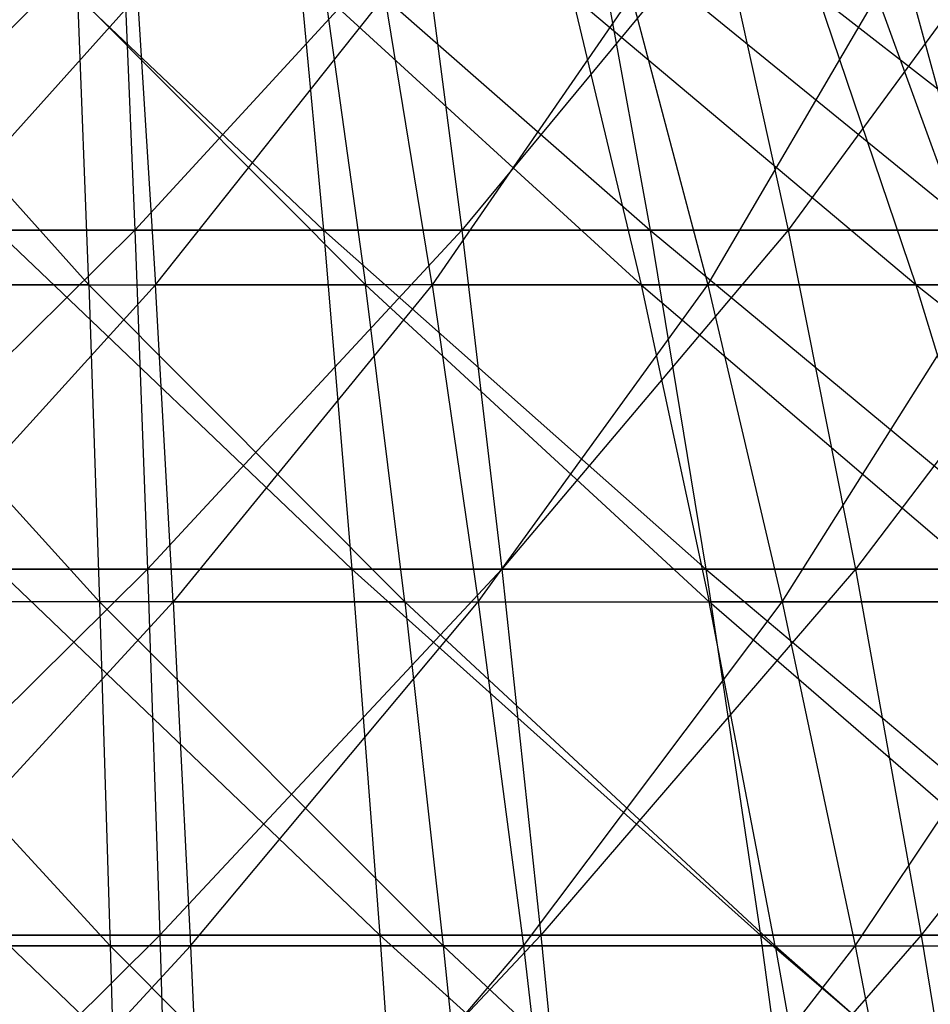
# Model space of a CAD drawing. Extents: x -125 to 125, y -143 to 0.
# Tile 304 of 406: x 0.12 to 3.25, y -31.79 to -28.41. Entities that reach past the tile are written whole.
import ezdxf

# ---------------------------------------------------------------- set-up
doc = ezdxf.new("R2010")
doc.units = 0
doc.header["$LTSCALE"] = 25.4
doc.layers.get('0').update_dxf_attribs({"linetype": 'CONTINUOUS'})

# ---------------------------------------------------------------- blocks, each defined once
blk = doc.blocks.new('NL2500027000_STL_3')
at = {"color": 0}
for p, q in [((0.4748, -28.0583, -24.3869), (-0.6054, -29.1279, -26.659)), ((0.4748, -28.0583, -24.3869), (-0.6054, -29.1279, -26.659)), ((0.0395, -28.0583, 24.3915), (1.1673, -29.1279, 26.6403)), ((0.0395, -28.0583, 24.3915), (1.1673, -29.1279, 26.6403)), ((0.4748, -28.0583, -24.3869), (0.519, -29.1279, -26.6608)), ((0.4748, -28.0583, -24.3869), (0.519, -29.1279, -26.6608)), ((1.5024, -28.0583, -24.3452), (0.519, -29.1279, -26.6608)), ((1.5024, -28.0583, -24.3452), (0.519, -29.1279, -26.6608)), ((1.0677, -28.0583, 24.3681), (2.2893, -29.1279, 26.5674)), ((1.0677, -28.0583, 24.3681), (2.2893, -29.1279, 26.5674)), ((1.0677, -28.0583, 24.3681), (1.1673, -29.1279, 26.6403)), ((1.0677, -28.0583, 24.3681), (1.1673, -29.1279, 26.6403)), ((1.5024, -28.0583, -24.3452), (1.6425, -29.1279, -26.6152)), ((1.5024, -28.0583, -24.3452), (1.6425, -29.1279, -26.6152)), ((2.5274, -28.0583, -24.2602), (1.6425, -29.1279, -26.6152)), ((2.5274, -28.0583, -24.2602), (1.6425, -29.1279, -26.6152)), ((2.094, -28.0583, 24.3015), (3.4073, -29.1279, 26.4473)), ((2.094, -28.0583, 24.3015), (3.4073, -29.1279, 26.4473)), ((2.094, -28.0583, 24.3015), (2.2893, -29.1279, 26.5674)), ((2.094, -28.0583, 24.3015), (2.2893, -29.1279, 26.5674)), ((2.5274, -28.0583, -24.2602), (2.763, -29.1279, -26.5223)), ((2.5274, -28.0583, -24.2602), (2.763, -29.1279, -26.5223)), ((3.5479, -28.0583, -24.1321), (2.763, -29.1279, -26.5223)), ((3.5479, -28.0583, -24.1321), (2.763, -29.1279, -26.5223)), ((3.1166, -28.0583, 24.1916), (3.4073, -29.1279, 26.4473)), ((3.1166, -28.0583, 24.1916), (3.4073, -29.1279, 26.4473)), ((-0.5281, -28.3239, 19.4968), (0.3607, -29.3158, 21.7899)), ((-0.5281, -28.3239, 19.4968), (0.3607, -29.3158, 21.7899)), ((0.5281, -28.3239, -19.4968), (-0.3607, -29.3158, -21.7899)), ((0.5281, -28.3239, -19.4968), (-0.3607, -29.3158, -21.7899)), ((1.3109, -29.3158, 21.7535), (0.3229, -28.3239, 19.5013)), ((0.3607, -29.3158, 21.7899), (0.3229, -28.3239, 19.5013)), ((1.3109, -29.3158, 21.7535), (0.3229, -28.3239, 19.5013)), ((0.3607, -29.3158, 21.7899), (0.3229, -28.3239, 19.5013)), ((0.5281, -28.3239, -19.4968), (0.5901, -29.3158, -21.7849)), ((0.5281, -28.3239, -19.4968), (0.5901, -29.3158, -21.7849)), ((0.5901, -29.3158, -21.7849), (1.378, -28.3239, -19.4552)), ((0.5901, -29.3158, -21.7849), (1.378, -28.3239, -19.4552)), ((1.1732, -28.3239, 19.4686), (1.3109, -29.3158, 21.7535)), ((1.1732, -28.3239, 19.4686), (1.3109, -29.3158, 21.7535)), ((1.1732, -28.3239, 19.4686), (2.2585, -29.3158, 21.6756)), ((1.1732, -28.3239, 19.4686), (2.2585, -29.3158, 21.6756)), ((1.5398, -29.3158, -21.7385), (1.378, -28.3239, -19.4552)), ((1.5398, -29.3158, -21.7385), (1.378, -28.3239, -19.4552)), ((2.2253, -28.3239, -19.3766), (1.5398, -29.3158, -21.7385)), ((2.2253, -28.3239, -19.3766), (1.5398, -29.3158, -21.7385)), ((3.2018, -29.3158, 21.5564), (2.0213, -28.3239, 19.3989)), ((2.0213, -28.3239, 19.3989), (2.2585, -29.3158, 21.6756)), ((2.0213, -28.3239, 19.3989), (2.2585, -29.3158, 21.6756)), ((3.2018, -29.3158, 21.5564), (2.0213, -28.3239, 19.3989)), ((2.2253, -28.3239, -19.3766), (2.4865, -29.3158, -21.6506)), ((2.2253, -28.3239, -19.3766), (2.4865, -29.3158, -21.6506)), ((2.4865, -29.3158, -21.6506), (3.0684, -28.3239, -19.2611)), ((2.4865, -29.3158, -21.6506), (3.0684, -28.3239, -19.2611)), ((4.139, -29.3158, 21.3963), (2.8655, -28.3239, 19.2923)), ((2.8655, -28.3239, 19.2923), (3.2018, -29.3158, 21.5564)), ((2.8655, -28.3239, 19.2923), (3.2018, -29.3158, 21.5564)), ((4.139, -29.3158, 21.3963), (2.8655, -28.3239, 19.2923)), ((3.0684, -28.3239, -19.2611), (3.4285, -29.3158, -21.5215)), ((3.0684, -28.3239, -19.2611), (3.4285, -29.3158, -21.5215)), ((0.519, -29.1279, -26.6608), (-0.6559, -30.2918, -28.886)), ((0.519, -29.1279, -26.6608), (-0.6559, -30.2918, -28.886)), ((0.519, -29.1279, -26.6608), (-0.6054, -29.1279, -26.659)), ((0.519, -29.1279, -26.6608), (-0.6054, -29.1279, -26.659)), ((0.0432, -29.1279, 26.6658), (1.1673, -29.1279, 26.6403)), ((0.0432, -29.1279, 26.6658), (1.1673, -29.1279, 26.6403)), ((0.0432, -29.1279, 26.6658), (1.2648, -30.2918, 28.8657)), ((0.0432, -29.1279, 26.6658), (1.2648, -30.2918, 28.8657)), ((1.6425, -29.1279, -26.6152), (0.519, -29.1279, -26.6608)), ((0.519, -29.1279, -26.6608), (0.5624, -30.2918, -28.888)), ((0.519, -29.1279, -26.6608), (0.5624, -30.2918, -28.888)), ((1.6425, -29.1279, -26.6152), (0.519, -29.1279, -26.6608)), ((1.6425, -29.1279, -26.6152), (0.5624, -30.2918, -28.888)), ((1.6425, -29.1279, -26.6152), (0.5624, -30.2918, -28.888)), ((1.1673, -29.1279, 26.6403), (2.2893, -29.1279, 26.5674)), ((1.1673, -29.1279, 26.6403), (2.2893, -29.1279, 26.5674)), ((1.1673, -29.1279, 26.6403), (2.4805, -30.2918, 28.7868)), ((1.1673, -29.1279, 26.6403), (2.4805, -30.2918, 28.7868)), ((1.1673, -29.1279, 26.6403), (1.2648, -30.2918, 28.8657)), ((1.1673, -29.1279, 26.6403), (1.2648, -30.2918, 28.8657)), ((2.763, -29.1279, -26.5223), (1.6425, -29.1279, -26.6152)), ((1.6425, -29.1279, -26.6152), (1.7797, -30.2918, -28.8386)), ((1.6425, -29.1279, -26.6152), (1.7797, -30.2918, -28.8386)), ((2.763, -29.1279, -26.5223), (1.6425, -29.1279, -26.6152)), ((2.763, -29.1279, -26.5223), (1.7797, -30.2918, -28.8386)), ((2.763, -29.1279, -26.5223), (1.7797, -30.2918, -28.8386)), ((2.2893, -29.1279, 26.5674), (3.4073, -29.1279, 26.4473)), ((2.2893, -29.1279, 26.5674), (3.4073, -29.1279, 26.4473)), ((2.2893, -29.1279, 26.5674), (3.6919, -30.2918, 28.6566)), ((2.2893, -29.1279, 26.5674), (3.6919, -30.2918, 28.6566)), ((2.2893, -29.1279, 26.5674), (2.4805, -30.2918, 28.7868)), ((2.2893, -29.1279, 26.5674), (2.4805, -30.2918, 28.7868)), ((3.8787, -29.1279, -26.3823), (2.763, -29.1279, -26.5223)), ((2.763, -29.1279, -26.5223), (2.9939, -30.2918, -28.7379)), ((2.763, -29.1279, -26.5223), (2.9939, -30.2918, -28.7379)), ((3.8787, -29.1279, -26.3823), (2.763, -29.1279, -26.5223)), ((3.8787, -29.1279, -26.3823), (2.9939, -30.2918, -28.7379)), ((3.8787, -29.1279, -26.3823), (2.9939, -30.2918, -28.7379)), ((0.3607, -29.3158, 21.7899), (-0.5901, -29.3158, 21.7849)), ((0.3607, -29.3158, 21.7899), (-0.5901, -29.3158, 21.7849)), ((0.3979, -30.4036, 24.0346), (-0.5901, -29.3158, 21.7849)), ((0.3979, -30.4036, 24.0346), (-0.5901, -29.3158, 21.7849)), ((-0.3979, -30.4036, -24.0346), (0.5901, -29.3158, -21.7849)), ((-0.3979, -30.4036, -24.0346), (0.5901, -29.3158, -21.7849)), ((-0.3607, -29.3158, -21.7899), (0.5901, -29.3158, -21.7849)), ((-0.3607, -29.3158, -21.7899), (0.5901, -29.3158, -21.7849)), ((0.3607, -29.3158, 21.7899), (0.3979, -30.4036, 24.0346)), ((0.3607, -29.3158, 21.7899), (0.3979, -30.4036, 24.0346)), ((0.3607, -29.3158, 21.7899), (1.4459, -30.4036, 23.9944)), ((0.3607, -29.3158, 21.7899), (1.4459, -30.4036, 23.9944)), ((0.3607, -29.3158, 21.7899), (1.3109, -29.3158, 21.7535)), ((0.3607, -29.3158, 21.7899), (1.3109, -29.3158, 21.7535)), ((0.6509, -30.4036, -24.0291), (0.5901, -29.3158, -21.7849)), ((0.6509, -30.4036, -24.0291), (0.5901, -29.3158, -21.7849)), ((1.5398, -29.3158, -21.7385), (0.5901, -29.3158, -21.7849)), ((1.5398, -29.3158, -21.7385), (0.5901, -29.3158, -21.7849)), ((1.5398, -29.3158, -21.7385), (0.6509, -30.4036, -24.0291)), ((1.5398, -29.3158, -21.7385), (0.6509, -30.4036, -24.0291)), ((2.2585, -29.3158, 21.6756), (1.3109, -29.3158, 21.7535)), ((2.2585, -29.3158, 21.6756), (1.3109, -29.3158, 21.7535)), ((2.4911, -30.4036, 23.9085), (1.3109, -29.3158, 21.7535)), ((1.4459, -30.4036, 23.9944), (1.3109, -29.3158, 21.7535)), ((2.4911, -30.4036, 23.9085), (1.3109, -29.3158, 21.7535)), ((1.4459, -30.4036, 23.9944), (1.3109, -29.3158, 21.7535)), ((1.5398, -29.3158, -21.7385), (2.4865, -29.3158, -21.6506)), ((1.5398, -29.3158, -21.7385), (2.4865, -29.3158, -21.6506)), ((1.5398, -29.3158, -21.7385), (1.6984, -30.4036, -23.9778)), ((1.5398, -29.3158, -21.7385), (1.6984, -30.4036, -23.9778)), ((1.6984, -30.4036, -23.9778), (2.4865, -29.3158, -21.6506)), ((1.6984, -30.4036, -23.9778), (2.4865, -29.3158, -21.6506)), ((2.2585, -29.3158, 21.6756), (2.4911, -30.4036, 23.9085)), ((2.2585, -29.3158, 21.6756), (2.4911, -30.4036, 23.9085)), ((2.2585, -29.3158, 21.6756), (3.5316, -30.4036, 23.7771)), ((3.2018, -29.3158, 21.5564), (2.2585, -29.3158, 21.6756)), ((3.2018, -29.3158, 21.5564), (2.2585, -29.3158, 21.6756)), ((2.2585, -29.3158, 21.6756), (3.5316, -30.4036, 23.7771)), ((2.4865, -29.3158, -21.6506), (3.4285, -29.3158, -21.5215)), ((2.4865, -29.3158, -21.6506), (3.4285, -29.3158, -21.5215)), ((2.4865, -29.3158, -21.6506), (2.7427, -30.4036, -23.8809)), ((2.4865, -29.3158, -21.6506), (2.7427, -30.4036, -23.8809)), ((2.7427, -30.4036, -23.8809), (3.4285, -29.3158, -21.5215)), ((2.7427, -30.4036, -23.8809), (3.4285, -29.3158, -21.5215)), ((4.139, -29.3158, 21.3963), (3.2018, -29.3158, 21.5564)), ((4.139, -29.3158, 21.3963), (3.2018, -29.3158, 21.5564)), ((4.5654, -30.4036, 23.6004), (3.2018, -29.3158, 21.5564)), ((3.2018, -29.3158, 21.5564), (3.5316, -30.4036, 23.7771)), ((3.2018, -29.3158, 21.5564), (3.5316, -30.4036, 23.7771)), ((4.5654, -30.4036, 23.6004), (3.2018, -29.3158, 21.5564)), ((0.5624, -30.2918, -28.888), (-0.7053, -31.548, -31.0623)), ((0.5624, -30.2918, -28.888), (-0.7053, -31.548, -31.0623)), ((0.5624, -30.2918, -28.888), (-0.6559, -30.2918, -28.886)), ((0.5624, -30.2918, -28.888), (-0.6559, -30.2918, -28.886)), ((0.0468, -30.2918, 28.8934), (1.2648, -30.2918, 28.8657)), ((0.0468, -30.2918, 28.8934), (1.2648, -30.2918, 28.8657)), ((0.0468, -30.2918, 28.8934), (1.3601, -31.548, 31.0405)), ((0.0468, -30.2918, 28.8934), (1.3601, -31.548, 31.0405)), ((1.7797, -30.2918, -28.8386), (0.5624, -30.2918, -28.888)), ((0.5624, -30.2918, -28.888), (0.6048, -31.548, -31.0644)), ((0.5624, -30.2918, -28.888), (0.6048, -31.548, -31.0644)), ((1.7797, -30.2918, -28.8386), (0.5624, -30.2918, -28.888)), ((1.7797, -30.2918, -28.8386), (0.6048, -31.548, -31.0644)), ((1.7797, -30.2918, -28.8386), (0.6048, -31.548, -31.0644)), ((1.2648, -30.2918, 28.8657), (2.4805, -30.2918, 28.7868)), ((1.2648, -30.2918, 28.8657), (2.4805, -30.2918, 28.7868)), ((1.2648, -30.2918, 28.8657), (2.6674, -31.548, 30.9556)), ((1.2648, -30.2918, 28.8657), (2.6674, -31.548, 30.9556)), ((1.2648, -30.2918, 28.8657), (1.3601, -31.548, 31.0405)), ((1.2648, -30.2918, 28.8657), (1.3601, -31.548, 31.0405)), ((2.9939, -30.2918, -28.7379), (1.7797, -30.2918, -28.8386)), ((1.7797, -30.2918, -28.8386), (1.9138, -31.548, -31.0113)), ((1.7797, -30.2918, -28.8386), (1.9138, -31.548, -31.0113)), ((2.9939, -30.2918, -28.7379), (1.7797, -30.2918, -28.8386)), ((2.9939, -30.2918, -28.7379), (1.9138, -31.548, -31.0113)), ((2.9939, -30.2918, -28.7379), (1.9138, -31.548, -31.0113)), ((2.4805, -30.2918, 28.7868), (3.6919, -30.2918, 28.6566)), ((2.4805, -30.2918, 28.7868), (3.6919, -30.2918, 28.6566)), ((2.4805, -30.2918, 28.7868), (3.97, -31.548, 30.8156)), ((2.4805, -30.2918, 28.7868), (3.97, -31.548, 30.8156)), ((2.4805, -30.2918, 28.7868), (2.6674, -31.548, 30.9556)), ((2.4805, -30.2918, 28.7868), (2.6674, -31.548, 30.9556)), ((4.2027, -30.2918, -28.5862), (2.9939, -30.2918, -28.7379)), ((2.9939, -30.2918, -28.7379), (3.2194, -31.548, -30.9031)), ((2.9939, -30.2918, -28.7379), (3.2194, -31.548, -30.9031)), ((4.2027, -30.2918, -28.5862), (2.9939, -30.2918, -28.7379)), ((4.2027, -30.2918, -28.5862), (3.2194, -31.548, -30.9031)), ((4.2027, -30.2918, -28.5862), (3.2194, -31.548, -30.9031)), ((0.3979, -30.4036, 24.0346), (-0.6509, -30.4036, 24.0291)), ((0.3979, -30.4036, 24.0346), (-0.6509, -30.4036, 24.0291)), ((0.4343, -31.5853, 26.2313), (-0.6509, -30.4036, 24.0291)), ((0.4343, -31.5853, 26.2313), (-0.6509, -30.4036, 24.0291)), ((0.6509, -30.4036, -24.0291), (-0.4343, -31.5853, -26.2313)), ((0.6509, -30.4036, -24.0291), (-0.4343, -31.5853, -26.2313)), ((0.6509, -30.4036, -24.0291), (-0.3979, -30.4036, -24.0346)), ((0.6509, -30.4036, -24.0291), (-0.3979, -30.4036, -24.0346)), ((1.4459, -30.4036, 23.9944), (0.3979, -30.4036, 24.0346)), ((1.4459, -30.4036, 23.9944), (0.3979, -30.4036, 24.0346)), ((1.5781, -31.5853, 26.1874), (0.3979, -30.4036, 24.0346)), ((0.3979, -30.4036, 24.0346), (0.4343, -31.5853, 26.2313)), ((0.3979, -30.4036, 24.0346), (0.4343, -31.5853, 26.2313)), ((1.5781, -31.5853, 26.1874), (0.3979, -30.4036, 24.0346)), ((0.6509, -30.4036, -24.0291), (1.6984, -30.4036, -23.9778)), ((0.6509, -30.4036, -24.0291), (1.6984, -30.4036, -23.9778)), ((0.6509, -30.4036, -24.0291), (0.7103, -31.5853, -26.2253)), ((0.6509, -30.4036, -24.0291), (0.7103, -31.5853, -26.2253)), ((0.7103, -31.5853, -26.2253), (1.6984, -30.4036, -23.9778)), ((0.7103, -31.5853, -26.2253), (1.6984, -30.4036, -23.9778)), ((1.4459, -30.4036, 23.9944), (1.5781, -31.5853, 26.1874)), ((1.4459, -30.4036, 23.9944), (1.5781, -31.5853, 26.1874)), ((1.4459, -30.4036, 23.9944), (2.7188, -31.5853, 26.0937)), ((1.4459, -30.4036, 23.9944), (2.7188, -31.5853, 26.0937)), ((1.4459, -30.4036, 23.9944), (2.4911, -30.4036, 23.9085)), ((1.4459, -30.4036, 23.9944), (2.4911, -30.4036, 23.9085)), ((1.6984, -30.4036, -23.9778), (2.7427, -30.4036, -23.8809)), ((1.6984, -30.4036, -23.9778), (2.7427, -30.4036, -23.8809)), ((1.6984, -30.4036, -23.9778), (1.8536, -31.5853, -26.1694)), ((1.6984, -30.4036, -23.9778), (1.8536, -31.5853, -26.1694)), ((1.8536, -31.5853, -26.1694), (2.7427, -30.4036, -23.8809)), ((1.8536, -31.5853, -26.1694), (2.7427, -30.4036, -23.8809)), ((3.5316, -30.4036, 23.7771), (2.4911, -30.4036, 23.9085)), ((3.5316, -30.4036, 23.7771), (2.4911, -30.4036, 23.9085)), ((3.8544, -31.5853, 25.9502), (2.4911, -30.4036, 23.9085)), ((2.7188, -31.5853, 26.0937), (2.4911, -30.4036, 23.9085)), ((3.8544, -31.5853, 25.9502), (2.4911, -30.4036, 23.9085)), ((2.7188, -31.5853, 26.0937), (2.4911, -30.4036, 23.9085)), ((2.7427, -30.4036, -23.8809), (3.7817, -30.4036, -23.7386)), ((2.7427, -30.4036, -23.8809), (3.7817, -30.4036, -23.7386)), ((2.7427, -30.4036, -23.8809), (2.9933, -31.5853, -26.0636)), ((2.7427, -30.4036, -23.8809), (2.9933, -31.5853, -26.0636)), ((2.9933, -31.5853, -26.0636), (3.7817, -30.4036, -23.7386)), ((2.9933, -31.5853, -26.0636), (3.7817, -30.4036, -23.7386)), ((0.6048, -31.548, -31.0644), (-0.7535, -32.8942, -33.1841)), ((0.6048, -31.548, -31.0644), (-0.7535, -32.8942, -33.1841)), ((0.6048, -31.548, -31.0644), (-0.7053, -31.548, -31.0623)), ((0.6048, -31.548, -31.0644), (-0.7053, -31.548, -31.0623)), ((0.0503, -31.548, 31.0703), (1.3601, -31.548, 31.0405)), ((0.0503, -31.548, 31.0703), (1.3601, -31.548, 31.0405)), ((0.0503, -31.548, 31.0703), (1.453, -32.8942, 33.1608)), ((0.0503, -31.548, 31.0703), (1.453, -32.8942, 33.1608)), ((1.9138, -31.548, -31.0113), (0.6048, -31.548, -31.0644)), ((0.6048, -31.548, -31.0644), (0.6461, -32.8942, -33.1864)), ((0.6048, -31.548, -31.0644), (0.6461, -32.8942, -33.1864)), ((1.9138, -31.548, -31.0113), (0.6048, -31.548, -31.0644)), ((1.9138, -31.548, -31.0113), (0.6461, -32.8942, -33.1864)), ((1.9138, -31.548, -31.0113), (0.6461, -32.8942, -33.1864)), ((1.3601, -31.548, 31.0405), (2.6674, -31.548, 30.9556)), ((1.3601, -31.548, 31.0405), (2.6674, -31.548, 30.9556)), ((1.3601, -31.548, 31.0405), (2.8496, -32.8942, 33.0701)), ((1.3601, -31.548, 31.0405), (2.8496, -32.8942, 33.0701)), ((1.3601, -31.548, 31.0405), (1.453, -32.8942, 33.1608)), ((1.3601, -31.548, 31.0405), (1.453, -32.8942, 33.1608)), ((3.2194, -31.548, -30.9031), (1.9138, -31.548, -31.0113)), ((1.9138, -31.548, -31.0113), (2.0445, -32.8942, -33.1296)), ((1.9138, -31.548, -31.0113), (2.0445, -32.8942, -33.1296)), ((3.2194, -31.548, -30.9031), (1.9138, -31.548, -31.0113)), ((3.2194, -31.548, -30.9031), (2.0445, -32.8942, -33.1296)), ((3.2194, -31.548, -30.9031), (2.0445, -32.8942, -33.1296)), ((2.6674, -31.548, 30.9556), (3.97, -31.548, 30.8156)), ((2.6674, -31.548, 30.9556), (3.97, -31.548, 30.8156)), ((2.6674, -31.548, 30.9556), (4.2412, -32.8942, 32.9206)), ((2.6674, -31.548, 30.9556), (4.2412, -32.8942, 32.9206)), ((2.6674, -31.548, 30.9556), (2.8496, -32.8942, 33.0701)), ((2.6674, -31.548, 30.9556), (2.8496, -32.8942, 33.0701)), ((4.5193, -31.548, -30.7399), (3.2194, -31.548, -30.9031)), ((3.2194, -31.548, -30.9031), (3.4393, -32.8942, -33.014)), ((3.2194, -31.548, -30.9031), (3.4393, -32.8942, -33.014)), ((4.5193, -31.548, -30.7399), (3.2194, -31.548, -30.9031)), ((0.4343, -31.5853, 26.2313), (-0.7103, -31.5853, 26.2253)), ((0.4343, -31.5853, 26.2313), (-0.7103, -31.5853, 26.2253)), ((-0.4698, -32.8588, -28.3761), (0.7103, -31.5853, -26.2253)), ((-0.4698, -32.8588, -28.3761), (0.7103, -31.5853, -26.2253)), ((-0.4343, -31.5853, -26.2313), (0.7103, -31.5853, -26.2253)), ((-0.4343, -31.5853, -26.2313), (0.7103, -31.5853, -26.2253)), ((1.5781, -31.5853, 26.1874), (0.4343, -31.5853, 26.2313)), ((1.5781, -31.5853, 26.1874), (0.4343, -31.5853, 26.2313)), ((1.7071, -32.8588, 28.3286), (0.4343, -31.5853, 26.2313)), ((0.4343, -31.5853, 26.2313), (0.4698, -32.8588, 28.3761)), ((0.4343, -31.5853, 26.2313), (0.4698, -32.8588, 28.3761)), ((1.7071, -32.8588, 28.3286), (0.4343, -31.5853, 26.2313)), ((0.7103, -31.5853, -26.2253), (1.8536, -31.5853, -26.1694)), ((0.7103, -31.5853, -26.2253), (1.8536, -31.5853, -26.1694)), ((0.7103, -31.5853, -26.2253), (0.7684, -32.8588, -28.3696)), ((0.7103, -31.5853, -26.2253), (0.7684, -32.8588, -28.3696)), ((0.7684, -32.8588, -28.3696), (1.8536, -31.5853, -26.1694)), ((0.7684, -32.8588, -28.3696), (1.8536, -31.5853, -26.1694)), ((2.7188, -31.5853, 26.0937), (1.5781, -31.5853, 26.1874)), ((2.7188, -31.5853, 26.0937), (1.5781, -31.5853, 26.1874)), ((2.9411, -32.8588, 28.2272), (1.5781, -31.5853, 26.1874)), ((1.5781, -31.5853, 26.1874), (1.7071, -32.8588, 28.3286)), ((1.5781, -31.5853, 26.1874), (1.7071, -32.8588, 28.3286)), ((2.9411, -32.8588, 28.2272), (1.5781, -31.5853, 26.1874)), ((1.8536, -31.5853, -26.1694), (2.9933, -31.5853, -26.0636)), ((1.8536, -31.5853, -26.1694), (2.9933, -31.5853, -26.0636)), ((1.8536, -31.5853, -26.1694), (2.0052, -32.8588, -28.3091)), ((1.8536, -31.5853, -26.1694), (2.0052, -32.8588, -28.3091)), ((2.0052, -32.8588, -28.3091), (2.9933, -31.5853, -26.0636)), ((2.0052, -32.8588, -28.3091), (2.9933, -31.5853, -26.0636)), ((2.7188, -31.5853, 26.0937), (2.9411, -32.8588, 28.2272)), ((2.7188, -31.5853, 26.0937), (2.9411, -32.8588, 28.2272)), ((2.7188, -31.5853, 26.0937), (4.1696, -32.8588, 28.072)), ((2.7188, -31.5853, 26.0937), (4.1696, -32.8588, 28.072)), ((2.7188, -31.5853, 26.0937), (3.8544, -31.5853, 25.9502)), ((2.7188, -31.5853, 26.0937), (3.8544, -31.5853, 25.9502)), ((2.9933, -31.5853, -26.0636), (4.1274, -31.5853, -25.9082)), ((2.9933, -31.5853, -26.0636), (4.1274, -31.5853, -25.9082)), ((2.9933, -31.5853, -26.0636), (3.2381, -32.8588, -28.1947)), ((2.9933, -31.5853, -26.0636), (3.2381, -32.8588, -28.1947))]:
    blk.add_line(p, q, dxfattribs=at)

msp = doc.modelspace()

# ---------------------------------------------------------------- block references
at = {"color": 253}
msp.add_blockref('NL2500027000_STL_3', (0, 0), dxfattribs=at)

doc.saveas('drawing.dxf')
